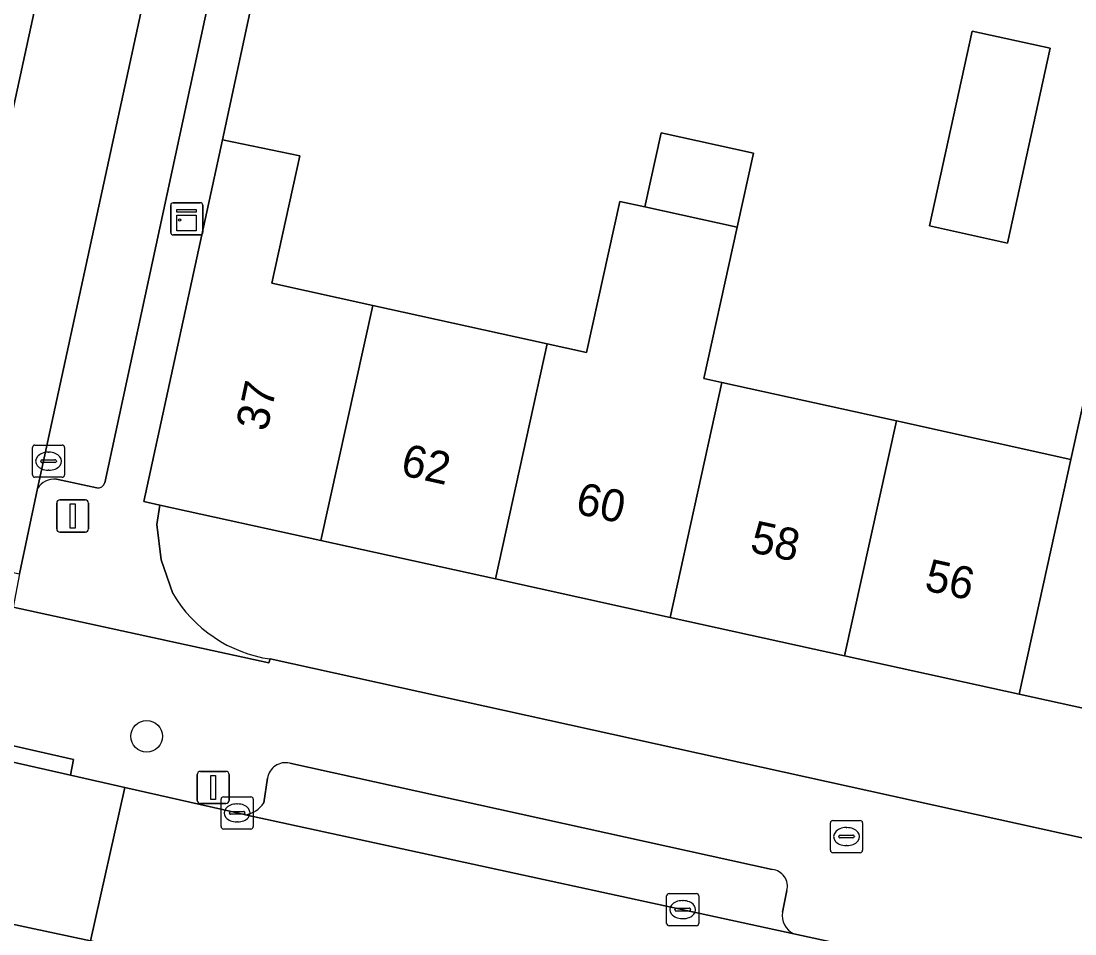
# Model space of a CAD drawing. Extents: x 162172 to 163187, y 382874 to 383685.
# Drawn here: x 162901.13 to 162933.89, y 383122.46 to 383150.82 of the extents above; entities that cross this region are included whole.
import ezdxf

# ---------------------------------------------------------------- set-up
doc = ezdxf.new("R2010")
doc.units = 0
for name, color, linetype in [('IMGEO_Boom', 7, 'Continuous'), ('IMGEO_Brandkraan', 7, 'Continuous'), ('IMGEO_Erf', 7, 'Continuous'), ('IMGEO_Kast', 7, 'Continuous'), ('IMGEO_Kolk', 7, 'Continuous'), ('IMGEO_Lichtmast', 7, 'Continuous'), ('IMGEO_Muur', 7, 'Continuous'), ('IMGEO_Pand', 7, 'Continuous'), ('IMGEO_Pand_nummerreeks', 7, 'Continuous'), ('IMGEO_Parkeervlak_open', 7, 'Continuous'), ('IMGEO_Rijbaan_lokaal_open', 7, 'Continuous'), ('IMGEO_Voetpad_open', 7, 'Continuous')]:
    doc.layers.add(name, color=color, linetype=linetype)

msp = doc.modelspace()

# ---------------------------------------------------------------- linework, layer by layer
at = {"layer": 'IMGEO_Boom'}
msp.add_circle((162905.037, 383128.597), 0.489, dxfattribs=at)
at = {"layer": 'IMGEO_Brandkraan'}
for p, q in [((162926.291, 383125.055), (162926.291, 383125.907)), ((162926.366, 383125.981), (162927.218, 383125.981)), ((162926.779, 383125.761), (162926.804, 383125.761)), ((162927.292, 383125.907), (162927.292, 383125.055)), ((162926.55, 383125.475), (162926.55, 383125.487)), ((162926.988, 383125.438), (162926.59, 383125.438)), ((162926.593, 383125.524), (162926.991, 383125.524)), ((162927.034, 383125.487), (162927.034, 383125.475)), ((162926.802, 383125.201), (162926.777, 383125.201)), ((162927.218, 383124.981), (162926.366, 383124.981))]:
    msp.add_line(p, q, dxfattribs=at)
for points in [[(162926.291, 383125.055), (162926.291, 383125.907)], [(162926.366, 383125.981), (162927.218, 383125.981)], [(162927.292, 383125.907), (162927.292, 383125.055)], [(162927.218, 383124.981), (162926.366, 383124.981)]]:
    msp.add_lwpolyline(points, dxfattribs=at)
for centre, radius, start, end in [((162926.368, 383125.905), 0.0765, 91.552, 178.448), ((162926.368, 383125.905), 0.0765, 91.552, 178.448), ((162927.216, 383125.905), 0.0765, 1.552, 88.448), ((162927.216, 383125.905), 0.0765, 1.552, 88.448), ((162926.59, 383125.484), 0.0403, 85.8775, 175.7526), ((162926.587, 383125.474), 0.0366, 178.938, 274.7102), ((162926.991, 383125.481), 0.043, 264.8664, 352.4533), ((162926.995, 383125.486), 0.0386, 1.7309, 96.639), ((162926.368, 383125.057), 0.0765, 181.552, 268.448), ((162926.368, 383125.057), 0.0765, 181.552, 268.448), ((162927.216, 383125.057), 0.0765, 271.552, 358.448), ((162927.216, 383125.057), 0.0765, 271.552, 358.448)]:
    msp.add_arc(centre, radius, start, end, dxfattribs=at)
for centre, major_axis, ratio, start_param, end_param in [((162926.778, 383125.481), (-0.387, 0.002), 0.722429, 4.712389, 7.853982), ((162926.803, 383125.481), (-0.39, 0.002), 0.717154, 1.570796, 4.712389)]:
    msp.add_ellipse(centre, major_axis=major_axis, ratio=ratio, start_param=start_param, end_param=end_param, dxfattribs=at)
at = {"layer": 'IMGEO_Erf'}
for points in [[(162909.545, 383157.158), (162907.392, 383147.138), (162909.798, 383146.631), (162908.926, 383142.677), (162912.064, 383141.985), (162917.49, 383140.79), (162918.712, 383140.521), (162919.748, 383145.221), (162920.522, 383145.05), (162921.03, 383147.352), (162923.899, 383146.719), (162923.391, 383144.418), (162922.355, 383139.717), (162922.915, 383139.594), (162928.341, 383138.398), (162933.767, 383137.202), (162935.324, 383144.264)], [(162935.324, 383144.264), (162940.749, 383143.067), (162939.192, 383136.006), (162944.619, 383134.81), (162945.315, 383137.964), (162950.738, 383136.768), (162950.043, 383133.615), (162952.955, 383132.973), (162953.838, 383136.98), (162956.552, 383136.353), (162954.113, 383125.081), (162948.437, 383126.329), (162943.011, 383127.522), (162937.584, 383128.715), (162932.159, 383129.908), (162926.732, 383131.101), (162921.305, 383132.294), (162915.879, 383133.487), (162910.452, 383134.68), (162905.442, 383135.782), (162905.354, 383135.184), (162905.487, 383134.085), (162905.846, 383133.038)], [(162908.878, 383131), (162952.155, 383121.467)]]:
    msp.add_lwpolyline(points, dxfattribs=at)
msp.add_lwpolyline([(162931.792, 383143.926), (162929.368, 383144.458), (162930.696, 383150.513), (162933.12, 383149.981)], close=True, dxfattribs=at)
msp.add_arc((162909.485, 383135.177), 4.221, 210.4478, 261.7371, dxfattribs=at)
at = {"layer": 'IMGEO_Kast'}
for p, q in [((162905.784, 383144.252), (162905.784, 383145.093)), ((162905.784, 383145.093), (162905.784, 383144.252)), ((162905.859, 383145.177), (162906.7, 383145.177)), ((162906.7, 383145.177), (162905.859, 383145.177)), ((162906.784, 383145.102), (162906.784, 383144.261)), ((162906.784, 383144.261), (162906.784, 383145.102)), ((162906.709, 383144.177), (162905.868, 383144.177)), ((162905.868, 383144.177), (162906.709, 383144.177))]:
    msp.add_line(p, q, dxfattribs=at)
for points in [[(162905.979, 383144.967), (162906.579, 383144.967), (162906.579, 383144.882), (162905.979, 383144.882), (162905.979, 383144.967)], [(162905.979, 383144.792), (162906.579, 383144.792), (162906.579, 383144.303), (162905.979, 383144.303), (162905.979, 383144.792)]]:
    msp.add_lwpolyline(points, dxfattribs=at)
msp.add_circle((162906.063, 383144.641), 0.0377, dxfattribs=at)
for centre, start, end in [((162905.862, 383145.099), 92.4484, 184.2845), ((162905.862, 383145.099), 92.4484, 184.2845), ((162906.706, 383145.099), 2.4484, 94.2845), ((162906.706, 383145.099), 2.4484, 94.2845), ((162905.862, 383144.255), 182.4484, 274.2845), ((162905.862, 383144.255), 182.4484, 274.2845), ((162906.706, 383144.255), 272.4484, 4.2845), ((162906.706, 383144.255), 272.4484, 4.2845)]:
    msp.add_arc(centre, 0.0779, start, end, dxfattribs=at)
at = {"layer": 'IMGEO_Kolk'}
for p, q in [((162901.487, 383136.72), (162901.487, 383137.572)), ((162901.562, 383137.646), (162902.414, 383137.646)), ((162902.488, 383137.572), (162902.488, 383136.72)), ((162901.789, 383137.189), (162902.187, 383137.189)), ((162901.975, 383137.426), (162902, 383137.426)), ((162901.746, 383137.14), (162901.746, 383137.152)), ((162902.184, 383137.103), (162901.786, 383137.103)), ((162901.998, 383136.866), (162901.973, 383136.866)), ((162902.23, 383137.152), (162902.23, 383137.14)), ((162902.414, 383136.646), (162901.562, 383136.646)), ((162907.424, 383126.716), (162908.276, 383126.716)), ((162907.349, 383125.79), (162907.349, 383126.642)), ((162907.837, 383126.496), (162907.862, 383126.496)), ((162908.35, 383126.642), (162908.35, 383125.79)), ((162907.608, 383126.21), (162907.608, 383126.222)), ((162908.046, 383126.173), (162907.648, 383126.173)), ((162907.651, 383126.259), (162908.049, 383126.259)), ((162908.092, 383126.222), (162908.092, 383126.21)), ((162908.276, 383125.716), (162907.424, 383125.716)), ((162907.86, 383125.936), (162907.835, 383125.936)), ((162921.199, 383122.784), (162921.199, 383123.636)), ((162921.274, 383123.71), (162922.126, 383123.71)), ((162921.687, 383123.49), (162921.712, 383123.49)), ((162922.2, 383123.636), (162922.2, 383122.784)), ((162921.458, 383123.204), (162921.458, 383123.216)), ((162921.896, 383123.167), (162921.498, 383123.167)), ((162921.501, 383123.253), (162921.899, 383123.253)), ((162921.942, 383123.216), (162921.942, 383123.204)), ((162921.71, 383122.93), (162921.685, 383122.93)), ((162922.126, 383122.71), (162921.274, 383122.71))]:
    msp.add_line(p, q, dxfattribs=at)
for points in [[(162901.487, 383136.72), (162901.487, 383137.572)], [(162901.562, 383137.646), (162902.414, 383137.646)], [(162902.488, 383137.572), (162902.488, 383136.72)], [(162902.414, 383136.646), (162901.562, 383136.646)], [(162907.424, 383126.716), (162908.276, 383126.716)], [(162907.349, 383125.79), (162907.349, 383126.642)], [(162908.35, 383126.642), (162908.35, 383125.79)], [(162908.276, 383125.716), (162907.424, 383125.716)], [(162921.199, 383122.784), (162921.199, 383123.636)], [(162921.274, 383123.71), (162922.126, 383123.71)], [(162922.2, 383123.636), (162922.2, 383122.784)], [(162922.126, 383122.71), (162921.274, 383122.71)]]:
    msp.add_lwpolyline(points, dxfattribs=at)
for centre, radius, start, end in [((162901.564, 383137.57), 0.0765, 91.552, 178.448), ((162901.564, 383137.57), 0.0765, 91.552, 178.448), ((162902.412, 383137.57), 0.0765, 1.552, 88.448), ((162902.412, 383137.57), 0.0765, 1.552, 88.448), ((162901.786, 383137.149), 0.0403, 85.8775, 175.7526), ((162902.191, 383137.151), 0.0386, 1.7309, 96.639), ((162901.783, 383137.139), 0.0366, 178.938, 274.7102), ((162902.187, 383137.146), 0.043, 264.8664, 352.4533), ((162901.564, 383136.722), 0.0765, 181.552, 268.448), ((162901.564, 383136.722), 0.0765, 181.552, 268.448), ((162902.412, 383136.722), 0.0765, 271.552, 358.448), ((162902.412, 383136.722), 0.0765, 271.552, 358.448), ((162907.426, 383126.64), 0.0765, 91.552, 178.448), ((162907.426, 383126.64), 0.0765, 91.552, 178.448), ((162908.274, 383126.64), 0.0765, 1.552, 88.448), ((162908.274, 383126.64), 0.0765, 1.552, 88.448), ((162907.648, 383126.219), 0.0403, 85.8775, 175.7526), ((162907.645, 383126.209), 0.0366, 178.938, 274.7102), ((162908.049, 383126.216), 0.043, 264.8664, 352.4533), ((162908.053, 383126.221), 0.0386, 1.7309, 96.639), ((162907.426, 383125.792), 0.0765, 181.552, 268.448), ((162907.426, 383125.792), 0.0765, 181.552, 268.448), ((162908.274, 383125.792), 0.0765, 271.552, 358.448), ((162908.274, 383125.792), 0.0765, 271.552, 358.448), ((162921.276, 383123.634), 0.0765, 91.552, 178.448), ((162921.276, 383123.634), 0.0765, 91.552, 178.448), ((162922.124, 383123.634), 0.0765, 1.552, 88.448), ((162922.124, 383123.634), 0.0765, 1.552, 88.448), ((162921.498, 383123.213), 0.0403, 85.8775, 175.7526), ((162921.495, 383123.203), 0.0366, 178.938, 274.7102), ((162921.899, 383123.21), 0.043, 264.8664, 352.4533), ((162921.903, 383123.215), 0.0386, 1.7309, 96.639), ((162921.276, 383122.786), 0.0765, 181.552, 268.448), ((162921.276, 383122.786), 0.0765, 181.552, 268.448), ((162922.124, 383122.786), 0.0765, 271.552, 358.448), ((162922.124, 383122.786), 0.0765, 271.552, 358.448)]:
    msp.add_arc(centre, radius, start, end, dxfattribs=at)
for centre, major_axis, ratio, start_param, end_param in [((162901.974, 383137.146), (-0.387, 0.002), 0.722429, 4.712389, 7.853982), ((162901.999, 383137.146), (-0.39, 0.002), 0.717154, 1.570796, 4.712389), ((162907.836, 383126.216), (-0.387, 0.002), 0.722429, 4.712389, 7.853982), ((162907.861, 383126.216), (-0.39, 0.002), 0.717154, 1.570796, 4.712389), ((162921.686, 383123.21), (-0.387, 0.002), 0.722429, 4.712389, 7.853982), ((162921.711, 383123.21), (-0.39, 0.002), 0.717154, 1.570796, 4.712389)]:
    msp.add_ellipse(centre, major_axis=major_axis, ratio=ratio, start_param=start_param, end_param=end_param, dxfattribs=at)
at = {"layer": 'IMGEO_Lichtmast'}
for p, q in [((162902.341, 383135.945), (162903.131, 383135.945)), ((162903.131, 383135.945), (162902.341, 383135.945)), ((162902.241, 383135.045), (162902.241, 383135.845)), ((162902.241, 383135.845), (162902.241, 383135.045)), ((162903.231, 383135.845), (162903.231, 383135.045)), ((162903.231, 383135.045), (162903.231, 383135.845)), ((162903.131, 383134.945), (162902.341, 383134.945)), ((162902.341, 383134.945), (162903.131, 383134.945)), ((162906.608, 383126.607), (162906.608, 383127.407)), ((162906.608, 383127.407), (162906.608, 383126.607)), ((162906.708, 383127.507), (162907.498, 383127.507)), ((162907.498, 383127.507), (162906.708, 383127.507)), ((162907.598, 383127.407), (162907.598, 383126.607)), ((162907.598, 383126.607), (162907.598, 383127.407)), ((162907.498, 383126.507), (162906.708, 383126.507)), ((162906.708, 383126.507), (162907.498, 383126.507))]:
    msp.add_line(p, q, dxfattribs=at)
for points in [[(162902.661, 383135.82), (162902.811, 383135.82), (162902.811, 383135.07), (162902.661, 383135.07), (162902.661, 383135.82)], [(162907.028, 383127.382), (162907.178, 383127.382), (162907.178, 383126.632), (162907.028, 383126.632), (162907.028, 383127.382)]]:
    msp.add_lwpolyline(points, dxfattribs=at)
for centre, start, end in [((162902.341, 383135.845), 90, 180), ((162902.341, 383135.845), 90, 180), ((162903.131, 383135.845), 0, 90), ((162903.131, 383135.845), 360, 90), ((162902.341, 383135.045), 180, 270), ((162902.341, 383135.045), 180, 270), ((162903.131, 383135.045), 270, 0), ((162903.131, 383135.045), 270, 0), ((162906.708, 383127.407), 90, 180), ((162906.708, 383127.407), 90, 180), ((162907.498, 383127.407), 0, 90), ((162907.498, 383127.407), 360, 90), ((162906.708, 383126.607), 180, 270), ((162906.708, 383126.607), 180, 270), ((162907.498, 383126.607), 270, 0), ((162907.498, 383126.607), 270, 0)]:
    msp.add_arc(centre, 0.1, start, end, dxfattribs=at)
at = {"layer": 'IMGEO_Muur'}
msp.add_lwpolyline([(162907.392, 383147.138), (162909.545, 383157.158)], dxfattribs=at)
at = {"layer": 'IMGEO_Pand'}
for points in [[(162929.368, 383144.458), (162931.792, 383143.926), (162933.12, 383149.981), (162930.696, 383150.513)], [(162923.899, 383146.719), (162921.03, 383147.352), (162920.522, 383145.05), (162923.391, 383144.418)], [(162910.452, 383134.68), (162912.064, 383141.985), (162908.926, 383142.677), (162909.798, 383146.631), (162907.392, 383147.138), (162904.954, 383135.889), (162905.442, 383135.782)], [(162922.915, 383139.594), (162922.355, 383139.717), (162923.391, 383144.418), (162920.522, 383145.05), (162919.748, 383145.221), (162918.712, 383140.521), (162917.49, 383140.79), (162915.879, 383133.487), (162921.305, 383132.294)], [(162933.767, 383137.202), (162932.159, 383129.908), (162937.584, 383128.715), (162939.192, 383136.006), (162940.749, 383143.067), (162935.324, 383144.264)], [(162910.452, 383134.68), (162915.879, 383133.487), (162917.49, 383140.79), (162912.064, 383141.985)], [(162928.341, 383138.398), (162922.915, 383139.594), (162921.305, 383132.294), (162926.732, 383131.101)], [(162928.341, 383138.398), (162926.732, 383131.101), (162932.159, 383129.908), (162933.767, 383137.202)]]:
    msp.add_lwpolyline(points, close=True, dxfattribs=at)
at = {"layer": 'IMGEO_Parkeervlak_open'}
for points in [[(162898.486, 383137.076), (162902.633, 383156.139), (162903.644, 383161.345), (162904.903, 383169.786), (162905.415, 383173.218), (162909.988, 383203.872), (162910.508, 383207.3), (162914.959, 383237.052), (162915.456, 383240.511), (162917.253, 383252.345)], [(162903.734, 383136.476), (162907.753, 383155.122), (162908.863, 383160.868)], [(162905.609, 383154.573), (162901.642, 383136.296)], [(162902.237, 383136.586), (162903.485, 383136.317)], [(162924.483, 383124.459), (162909.488, 383127.761)], [(162908.79, 383127.292), (162908.677, 383126.532)], [(162908.106, 383126.159), (162925.152, 383122.459)], [(162924.8, 383123.133), (162924.94, 383123.803)]]:
    msp.add_lwpolyline(points, dxfattribs=at)
for centre, radius, start, end in [((162902.172, 383135.963), 0.626, 84.0836, 147.8852), ((162903.522, 383136.533), 0.219, 260.163, 344.9579), ((162909.357, 383127.203), 0.574, 76.7505, 171.0453), ((162907.98, 383126.976), 0.826, 278.7841, 327.5242), ((162924.421, 383123.929), 0.534, 346.4031, 83.3226), ((162925.422, 383123.029), 0.631, 170.5041, 244.648)]:
    msp.add_arc(centre, radius, start, end, dxfattribs=at)
at = {"layer": 'IMGEO_Rijbaan_lokaal_open'}
msp.add_lwpolyline([(162907.047, 383162.397), (162908.06, 383169.286), (162904.903, 383169.786), (162903.644, 383161.345), (162902.633, 383156.139), (162898.486, 383137.076), (162897.935, 383134.342), (162901.089, 383133.647), (162901.642, 383136.296), (162905.609, 383154.573)], dxfattribs=at)
for points in [[(162892.167, 383129.751), (162891.066, 383124.855), (162891.879, 383124.673), (162896.034, 383123.787), (162903.29, 383122.239), (162904.361, 383127.004), (162902.668, 383127.387), (162893.736, 383129.407), (162893.499, 383129.461)], [(162933.222, 383118.492), (162933.07, 383118.526), (162928.923, 383121.64), (162925.152, 383122.459), (162908.106, 383126.159), (162907.758, 383126.235), (162904.361, 383127.004), (162903.29, 383122.239), (162906.708, 383121.51), (162907.091, 383121.427), (162924.056, 383117.735), (162924.318, 383117.546), (162928.779, 383114.324), (162940.468, 383111.762), (162953.305, 383108.932), (162954.382, 383113.777), (162950.148, 383114.711)]]:
    msp.add_lwpolyline(points, close=True, dxfattribs=at)
at = {"layer": 'IMGEO_Voetpad_open'}
for points in [[(162908.863, 383160.868), (162907.753, 383155.122), (162903.734, 383136.476)], [(162905.846, 383133.038), (162905.487, 383134.085), (162905.354, 383135.184), (162905.442, 383135.782), (162904.954, 383135.889), (162907.392, 383147.138), (162909.545, 383157.158)], [(162903.485, 383136.317), (162902.237, 383136.586)], [(162901.642, 383136.296), (162901.089, 383133.647), (162900.887, 383132.611), (162908.832, 383130.883), (162908.878, 383131)], [(163025.113, 383105.327), (163021.691, 383106.09), (163014.15, 383107.727), (163000, 383110.85), (162970.558, 383117.347), (162963.175, 383118.833), (162959.964, 383119.516), (162952.155, 383121.467), (162908.878, 383131), (162908.832, 383130.883), (162900.887, 383132.611), (162897.714, 383133.338), (162893.836, 383129.896), (162897.009, 383129.178), (162902.768, 383127.876), (162902.668, 383127.387), (162904.361, 383127.004), (162907.758, 383126.235), (162908.106, 383126.159)], [(162909.488, 383127.761), (162924.483, 383124.459)], [(162908.677, 383126.532), (162908.79, 383127.292)], [(162907.091, 383121.427), (162906.708, 383121.51), (162903.29, 383122.239), (162896.034, 383123.787), (162891.879, 383124.673), (162891.066, 383124.855), (162890.923, 383124.886), (162890.71, 383124.934)], [(162924.94, 383123.803), (162924.8, 383123.133)], [(162925.152, 383122.459), (162928.923, 383121.64), (162933.07, 383118.526), (162933.222, 383118.492)]]:
    msp.add_lwpolyline(points, dxfattribs=at)
msp.add_lwpolyline([(162902.668, 383127.387), (162902.768, 383127.876), (162897.009, 383129.178), (162893.836, 383129.896), (162893.736, 383129.407)], close=True, dxfattribs=at)
for centre, radius, start, end in [((162902.172, 383135.963), 0.626, 84.0836, 147.8852), ((162903.522, 383136.533), 0.219, 260.163, 344.9579), ((162909.485, 383135.177), 4.221, 210.4478, 261.7371), ((162909.357, 383127.203), 0.574, 76.7505, 171.0453), ((162907.98, 383126.976), 0.826, 278.7841, 327.5242), ((162924.421, 383123.929), 0.534, 346.4031, 83.3226), ((162925.422, 383123.029), 0.631, 170.5041, 244.648)]:
    msp.add_arc(centre, radius, start, end, dxfattribs=at)

# ---------------------------------------------------------------- texts
at = {"layer": 'IMGEO_Pand_nummerreeks'}
for s, rotation, p in [('37', 77.7714, (162908.777, 383138.044)), ('62', 347.6007, (162912.896, 383136.723)), ('60', 347.6012, (162918.33, 383135.529)), ('58', 347.6007, (162923.755, 383134.336)), ('56', 347.6007, (162929.178, 383133.143))]:
    msp.add_text(s, height=1, rotation=rotation, dxfattribs=at).set_placement(p)

doc.saveas('drawing.dxf')
